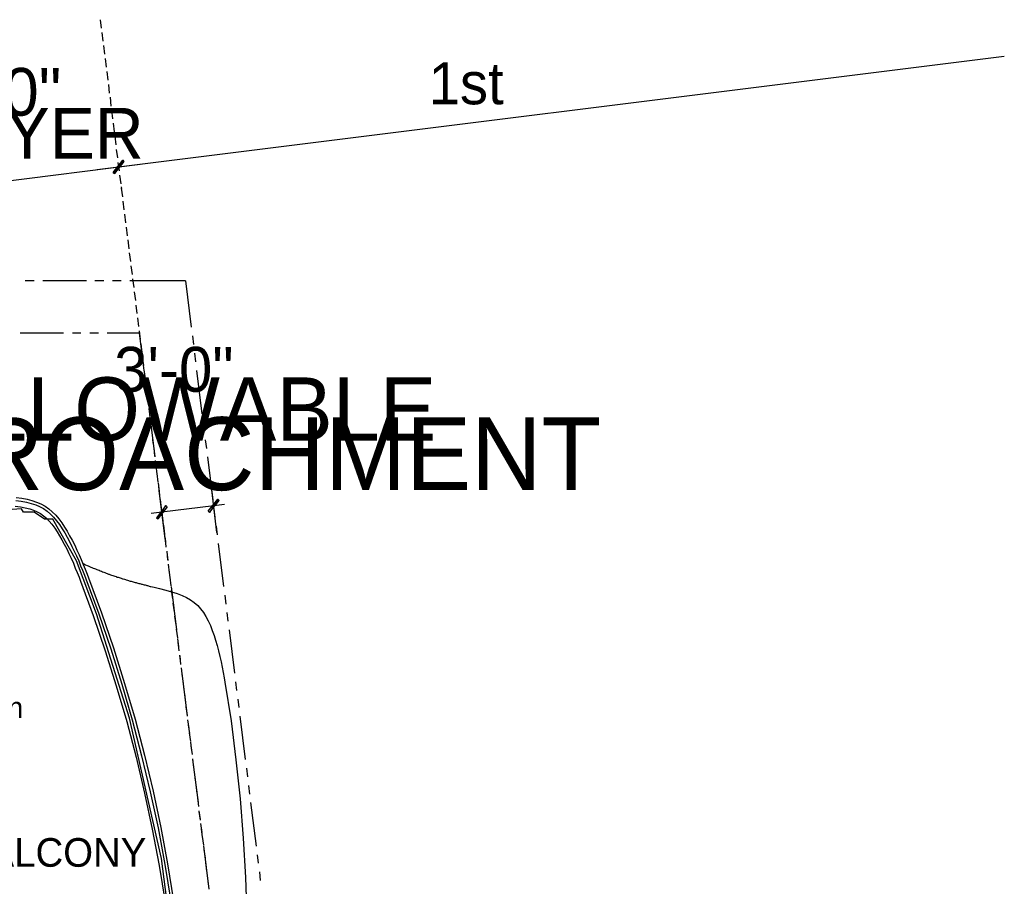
# Model space of a CAD drawing. Header units: feet. Extents: x -79 to 198, y -22 to 181.
# Tile 277 of 277: x 135 to 192, y 129 to 178. Entities that reach past the tile are written whole.
import ezdxf
from ezdxf.enums import TextEntityAlignment as Align

# ---------------------------------------------------------------- set-up
doc = ezdxf.new("R2010")
doc.units = ezdxf.units.FT
for name, color, linetype in [('A-AREA-UNIDAD', 30, 'CONTINUOUS'), ('A-LINEA', 7, 'CONTINUOUS'), ('A-LINEA-FINA', 9, 'CONTINUOUS'), ('A-NOMBRE-ESPACIO', 2, 'CONTINUOUS'), ('A-TEXTO-PDF', 3, 'CONTINUOUS')]:
    doc.layers.add(name, color=color, linetype=linetype)

msp = doc.modelspace()

# ---------------------------------------------------------------- linework, layer by layer
at = {"layer": 'A-AREA-UNIDAD'}
msp.add_lwpolyline([(144.72, 121.3689), (143.6, 130.0978), (141.76, 138.1689), (139.872, 144.1422), (138.72, 147.1822), (137.36, 149.5822), (136.88, 149.5822), (136.288, 149.9733), (135.68, 149.9733), (135.552, 150.1689), (133.952, 150.0622)], dxfattribs=at)
at = {"layer": 'A-LINEA'}
for p, q in [((140.08, 178.2444), (140.1333, 177.7511)), ((140.1733, 177.5111), (140.2267, 177.0044)), ((140.2667, 176.7644), (140.32, 176.2711)), ((139.8933, 169.6444), (191.9867, 176.1511)), ((140.36, 176.0178), (140.4133, 175.5244)), ((140.4533, 175.2711), (140.5067, 174.7778)), ((140.5467, 174.5244), (140.6, 174.0311)), ((140.64, 173.7911), (140.6933, 173.2844)), ((140.7333, 173.0444), (140.7867, 172.5511)), ((140.8133, 172.2978), (140.88, 171.8044)), ((140.9067, 171.5511), (140.9733, 171.0578)), ((141, 170.8044), (141.0667, 170.3111)), ((125.0133, 167.7778), (142.3733, 169.9511)), ((141.0933, 170.0578), (141.16, 169.5644)), ((141.1867, 169.3244), (141.2533, 168.8178)), ((141.28, 168.6578), (141.2933, 168.5511)), ((141.28, 168.6578), (141.2933, 168.5511)), ((141.28, 168.5778), (141.3467, 168.0844)), ((141.3733, 167.8311), (141.44, 167.3378)), ((141.4667, 167.0844), (141.5333, 166.5911)), ((141.56, 166.3378), (141.6267, 165.8444)), ((141.6533, 165.6044), (141.72, 165.0978)), ((141.7467, 164.8578), (141.8133, 164.3644)), ((141.84, 164.1111), (141.9067, 163.6178)), ((136.28, 163.2578), (135.7733, 163.2578)), ((139.28, 163.2578), (136.7733, 163.2578)), ((140.28, 163.2578), (139.7733, 163.2578)), ((141.28, 163.2578), (140.7733, 163.2578)), ((144.9733, 163.2578), (141.7733, 163.2578)), ((141.9333, 163.3644), (142, 162.8711)), ((144.9733, 163.2578), (145.3067, 160.5911)), ((142.0267, 162.6178), (142.0933, 162.1244)), ((142.12, 161.8711), (142.1867, 161.3778)), ((142.2133, 161.1378), (142.28, 160.6311)), ((137.9733, 160.2578), (135.48, 160.2578)), ((138.9733, 160.2578), (138.48, 160.2578)), ((139.9733, 160.2578), (139.48, 160.2578)), ((142.32, 160.2578), (140.48, 160.2578)), ((142.3067, 160.3911), (142.3733, 159.8978)), ((142.32, 160.2578), (142.5867, 158.1111)), ((145.3733, 160.0978), (145.4267, 159.6044)), ((142.4, 159.6444), (142.4667, 159.1511)), ((142.4933, 158.8978), (142.56, 158.4044)), ((145.4933, 159.1111), (145.5467, 158.6044)), ((142.5867, 158.1511), (142.6533, 157.6578)), ((145.6133, 158.1111), (145.92, 155.6311)), ((142.6533, 157.6178), (142.72, 157.1244)), ((142.68, 157.4178), (142.7467, 156.9111)), ((142.7733, 156.6711), (142.84, 156.1778)), ((142.7733, 156.6311), (142.84, 156.1378)), ((142.8667, 155.9244), (142.9333, 155.4311)), ((142.9067, 155.6311), (143.2133, 153.1511)), ((142.96, 155.1778), (143.0133, 154.6844)), ((145.9867, 155.1378), (146.0533, 154.6444)), ((143.0533, 154.4311), (143.1067, 153.9378)), ((146.1067, 154.1378), (146.1733, 153.6444)), ((143.1467, 153.6844), (143.2, 153.1911)), ((143.24, 152.9511), (143.2933, 152.4444)), ((143.2667, 152.6578), (143.3333, 152.1644)), ((146.24, 153.1511), (146.5467, 150.6711)), ((143.3333, 152.2044), (143.3867, 151.7111)), ((143.4, 151.6711), (143.4533, 151.1644)), ((146.7733, 148.8178), (146.44, 151.5911)), ((143.4267, 151.4578), (143.48, 150.9644)), ((143.8, 148.4444), (143.4667, 151.2178)), ((143.52, 150.7111), (143.5733, 150.2178)), ((143.52, 150.6711), (143.8267, 148.1911)), ((143.6133, 149.9644), (143.6667, 149.4711)), ((146.6, 150.1778), (146.6667, 149.6844)), ((143.7067, 149.2311), (143.76, 148.7244)), ((146.7333, 149.1778), (146.7867, 148.6844)), ((143.8, 148.4844), (143.8533, 147.9778)), ((146.8533, 148.1911), (147.16, 145.7111)), ((143.8933, 147.7378), (143.9467, 147.2444)), ((143.8933, 147.6978), (143.96, 147.2044)), ((143.9867, 146.9911), (144.04, 146.4978)), ((144.0133, 146.6978), (144.08, 146.2044)), ((144.0667, 146.2444), (144.1333, 145.7511)), ((144.1467, 145.7111), (144.4533, 143.2311)), ((144.16, 145.4978), (144.2267, 145.0044)), ((144.2533, 144.7644), (144.32, 144.2578)), ((147.2267, 145.2178), (147.2933, 144.7111)), ((147.3467, 144.2178), (147.4133, 143.7244)), ((144.3467, 144.0178), (144.4133, 143.5244)), ((144.44, 143.2711), (144.5067, 142.7778)), ((147.48, 143.2311), (147.7867, 140.7511)), ((144.5067, 142.7378), (144.5733, 142.2444)), ((144.5333, 142.5244), (144.6, 142.0311)), ((144.6267, 141.7778), (144.6933, 141.2844)), ((144.64, 141.7378), (144.6933, 141.2444)), ((144.72, 141.0444), (144.7867, 140.5378)), ((144.76, 140.7511), (145.0667, 138.2711)), ((144.8133, 140.2978), (144.88, 139.7911)), ((147.84, 140.2444), (147.9067, 139.7511)), ((144.9067, 139.5511), (144.9733, 139.0578)), ((147.9733, 139.2578), (148.0267, 138.7644)), ((145, 138.8044), (145.0667, 138.3111)), ((145.0933, 138.0578), (145.16, 137.5644)), ((148.0933, 138.2711), (148.4, 135.7911)), ((145.1333, 137.7778), (145.2, 137.2711)), ((145.1867, 137.3111), (145.2533, 136.8178)), ((145.2533, 136.7778), (145.32, 136.2844)), ((145.28, 136.5778), (145.3467, 136.0711)), ((145.3733, 135.8311), (145.44, 135.3378)), ((145.3733, 135.7911), (145.6933, 133.3111)), ((148.4667, 135.2844), (148.5333, 134.7911)), ((145.4667, 135.0844), (145.5333, 134.5911)), ((145.56, 134.3378), (145.6267, 133.8444)), ((148.5867, 134.2978), (148.6533, 133.8044)), ((145.6533, 133.5911), (145.72, 133.0978)), ((148.7067, 133.3111), (149.0267, 130.8178)), ((145.7467, 132.8444), (145.8133, 132.3511)), ((145.7467, 132.8044), (145.8133, 132.3111)), ((145.84, 132.1111), (145.9067, 131.6044)), ((145.88, 131.8178), (145.9333, 131.3244)), ((145.9333, 131.3644), (146, 130.8711)), ((146, 130.8311), (146.3067, 128.3511)), ((146.0267, 130.6178), (146.0933, 130.1244)), ((149.08, 130.3244), (149.1467, 129.8311)), ((146.12, 129.8711), (146.1867, 129.3778)), ((146.2133, 129.1244), (146.2667, 128.6311)), ((149.2133, 129.3378), (149.2667, 128.8444))]:
    msp.add_line(p, q, dxfattribs=at)
for points in [[(135.2267, 150.6578), (135.5467, 150.6178), (135.8533, 150.5511), (136.12, 150.4844), (136.3733, 150.4044), (136.6, 150.3111), (136.8133, 150.1911), (137.0267, 150.0444), (137.2133, 149.8711), (137.4, 149.6978), (137.5733, 149.4844), (137.7333, 149.2711), (137.8933, 149.0311), (138.04, 148.7911), (138.1733, 148.5511), (138.32, 148.2978), (138.4533, 148.0178), (138.5867, 147.7378), (138.7067, 147.4711), (138.84, 147.1911), (138.9467, 146.9111), (139.0667, 146.6444), (139.1733, 146.3644), (139.2533, 146.1511), (140, 144.1511), (140.68, 142.1378), (141.32, 140.1111), (141.92, 138.0578), (142.4533, 136.0044), (142.9467, 133.9378), (143.4, 131.8578), (143.7867, 129.7644), (144.1333, 127.6578)], [(135.2533, 150.8311), (135.5733, 150.7778), (135.88, 150.7244), (136.16, 150.6444), (136.4267, 150.5644), (136.6667, 150.4578), (136.9067, 150.3244), (137.12, 150.1778), (137.32, 150.0044), (137.52, 149.8044), (137.6933, 149.5911), (137.8667, 149.3644), (138.0267, 149.1244), (138.1867, 148.8844), (138.32, 148.6311), (138.4667, 148.3778), (138.6133, 148.0844), (138.7333, 147.8044), (138.8667, 147.5378), (138.9867, 147.2578), (139.1067, 146.9778), (139.2133, 146.7111), (139.3333, 146.4178), (139.4133, 146.2044), (140.1467, 144.2044), (140.84, 142.1911), (141.48, 140.1511), (142.08, 138.1111), (142.6267, 136.0444), (143.12, 133.9644), (143.56, 131.8844), (143.9467, 129.7911), (144.2933, 127.6844)], [(147.2133, 150.4178), (146.6, 150.3511), (143.6133, 149.9778), (143, 149.9111)], [(135.1867, 150.3244), (135.4933, 150.2844), (135.7733, 150.2311), (136.0267, 150.1644), (136.2533, 150.0978), (136.4533, 150.0044), (136.64, 149.8978), (136.8133, 149.7778), (136.9867, 149.6311), (137.1467, 149.4711), (137.3067, 149.2844), (137.4667, 149.0711), (137.6133, 148.8578), (137.7467, 148.6178), (137.88, 148.3911), (138.0133, 148.1378), (138.16, 147.8711), (138.28, 147.6044), (138.4133, 147.3378), (138.5333, 147.0578), (138.64, 146.7778), (138.7467, 146.5244), (138.8667, 146.2444), (138.9467, 146.0311), (139.68, 144.0444), (140.36, 142.0311), (141, 140.0178), (141.6, 137.9778), (142.1333, 135.9244), (142.6267, 133.8578), (143.0667, 131.7911), (143.4533, 129.6978), (143.8, 127.6044)], [(139.08, 147.0444), (139.1067, 147.0311), (139.1733, 146.9911), (139.24, 146.9644), (139.32, 146.9244), (139.3867, 146.8978), (139.4667, 146.8711), (139.5333, 146.8311), (139.6, 146.8044), (139.6667, 146.7778), (139.7467, 146.7511), (139.8133, 146.7244), (139.88, 146.6978), (139.9467, 146.6711), (140.0133, 146.6444), (140.08, 146.6178), (140.1467, 146.5911), (140.2133, 146.5644), (140.28, 146.5378), (140.3467, 146.5111), (140.4133, 146.4844), (140.48, 146.4578), (140.5467, 146.4311), (140.6, 146.4178), (140.6667, 146.3911), (140.7333, 146.3644), (140.8, 146.3511), (140.8533, 146.3244), (140.92, 146.3111), (140.9867, 146.2844), (141.04, 146.2578), (141.1067, 146.2444), (141.16, 146.2311), (141.2267, 146.2044), (141.28, 146.1911), (141.3467, 146.1644), (141.4, 146.1511), (141.4667, 146.1378), (141.52, 146.1111), (141.5733, 146.0978), (141.64, 146.0844), (141.6933, 146.0578), (141.7467, 146.0444), (141.8, 146.0311), (141.8533, 146.0178), (141.92, 146.0044), (141.9733, 145.9778), (142.0267, 145.9644), (142.08, 145.9511), (142.1333, 145.9378), (142.1867, 145.9244), (142.24, 145.9111), (142.2933, 145.8978), (142.3467, 145.8844), (142.4, 145.8711), (142.4533, 145.8578), (142.4933, 145.8444), (142.5467, 145.8311), (142.6, 145.8178), (142.6533, 145.8044), (142.7067, 145.7911), (142.7467, 145.7778), (142.8, 145.7644), (142.8533, 145.7511), (142.8933, 145.7378), (142.9467, 145.7244), (142.9867, 145.7244), (143.1733, 145.6711), (143.48, 145.6044), (143.84, 145.5111), (144.1733, 145.4178), (144.4933, 145.3111), (144.7733, 145.2044), (145.0267, 145.0844), (145.2667, 144.9511), (145.48, 144.7911), (145.68, 144.6178), (145.84, 144.4311), (146, 144.2178), (146.1333, 143.9911), (146.28, 143.7378), (146.4, 143.4711), (146.5067, 143.1911), (146.6133, 142.9111), (146.6933, 142.6311), (146.7867, 142.3378), (146.8667, 142.0178), (146.9467, 141.6978), (147.0133, 141.3911), (147.08, 141.0844), (147.1333, 140.7778), (147.1867, 140.4711), (147.2267, 140.2311), (147.5867, 138.0044), (147.8667, 135.7644), (148.1067, 133.5244), (148.2933, 131.2711), (148.4267, 129.0178), (148.4933, 126.7644)]]:
    msp.add_lwpolyline(points, dxfattribs=at)
at = {"layer": 'A-LINEA-FINA'}
for points in [[(141.3733, 170.1778), (140.8933, 169.4178), (140.8267, 169.4711), (141.3733, 170.1778), (141.3733, 170.1778)], [(140.8267, 169.4711), (140.8933, 169.4178), (141.3733, 170.1778), (140.8267, 169.4711)], [(141.44, 170.1111), (141.3733, 170.1778), (140.8933, 169.4178), (141.44, 170.1111)], [(140.8933, 169.4178), (141.3733, 170.1778), (141.44, 170.1111), (140.8933, 169.4178), (140.8933, 169.4178)], [(146.8267, 150.7244), (146.36, 149.9644), (146.28, 150.0311), (146.8267, 150.7244), (146.8267, 150.7244)], [(146.9067, 150.6578), (146.8267, 150.7244), (146.36, 149.9644), (146.9067, 150.6578)], [(143.3067, 149.6578), (143.3867, 149.6044), (143.8533, 150.3644), (143.3067, 149.6578)], [(143.3867, 149.6044), (143.8533, 150.3644), (143.92, 150.2978), (143.3867, 149.6044), (143.3867, 149.6044)]]:
    msp.add_lwpolyline(points, dxfattribs=at)

# ---------------------------------------------------------------- texts
at = {"layer": 'A-NOMBRE-ESPACIO'}
msp.add_text('Balcón', height=1.2, dxfattribs=at).set_placement((133.2, 138.1689), align=Align.CENTER)
at = {"layer": 'A-TEXTO-PDF'}
for s, height, p in [('15\'-0"', 2.736, (133.1857, 172.7394)), ('1st', 2.41, (161.0882, 173.389)), ('LAYER', 2.905, (136.2028, 170.2737)), ('3\'-0"', 2.576, (144.3072, 156.8929)), ('ALLOWABLE', 3.633, (144.6541, 154.0865)), ('ENCROACHMENT', 4.186, (144.8906, 151.2455)), ('BALCONY', 1.646, (137.4631, 129.6318))]:
    msp.add_text(s, height=height, dxfattribs=at).set_placement(p, align=Align.CENTER)

doc.saveas('drawing.dxf')
